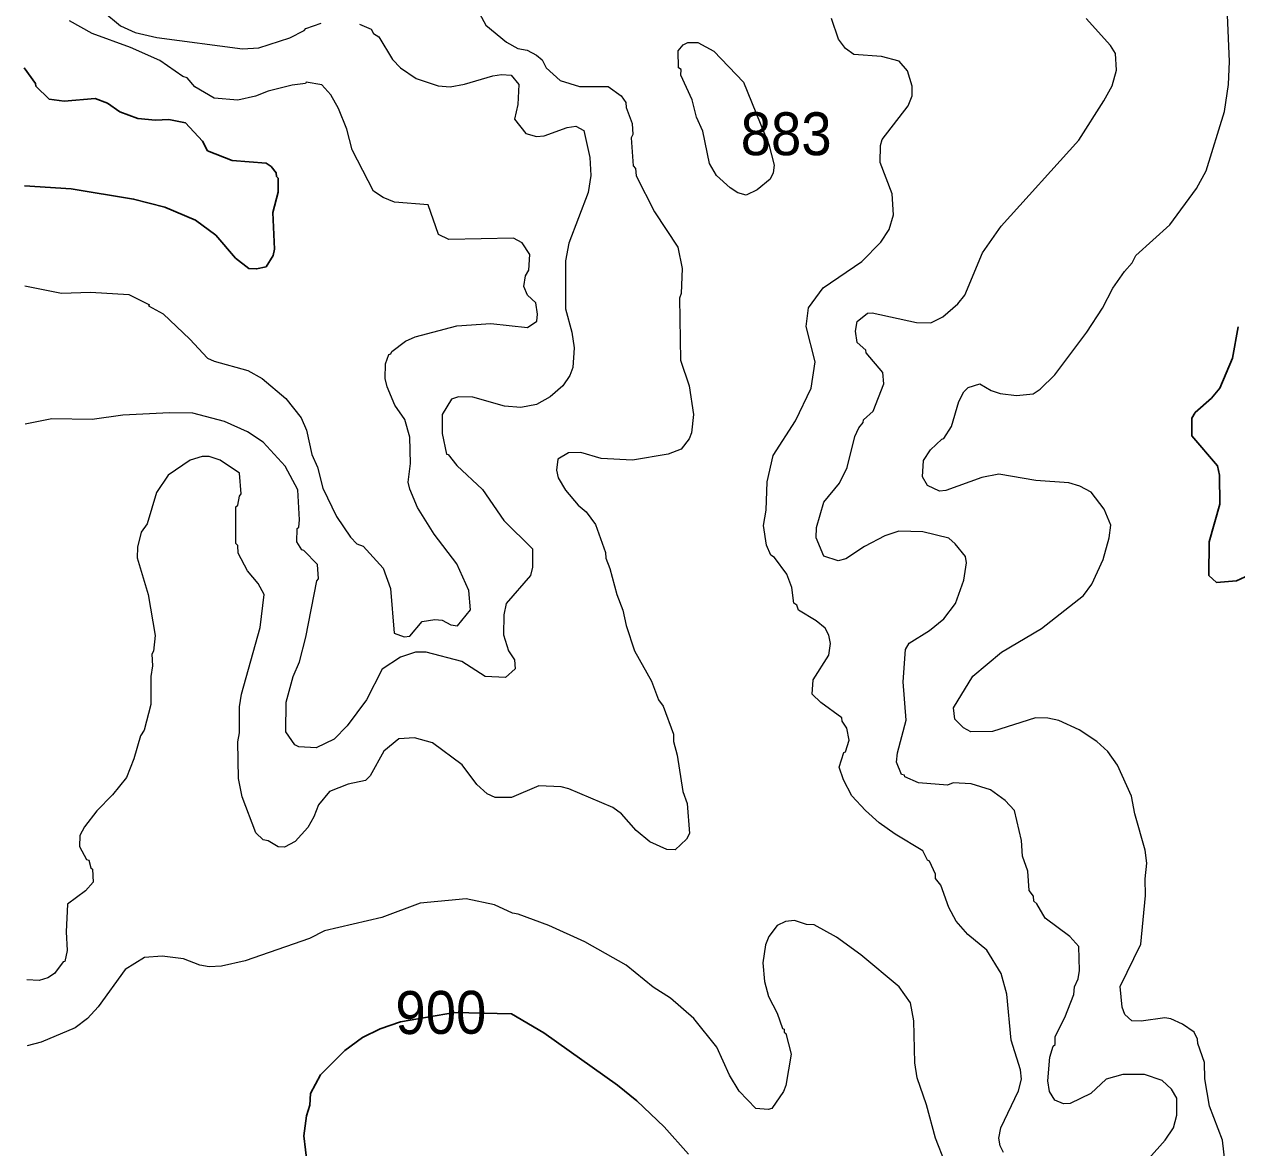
# Model space of a CAD drawing. Extents: x 447.8 to 473.9, y 7733.1 to 7760.8.
# Drawn here: x 447.782 to 450.044, y 7757.336 to 7759.431 of the extents above; entities that cross this region are included whole.
import ezdxf
from ezdxf.enums import TextEntityAlignment as Align

# ---------------------------------------------------------------- set-up
doc = ezdxf.new("R2010")
doc.units = 0
doc.header["$LTSCALE"] = 0.032
doc.layers.add('1', color=7, linetype='Continuous', lineweight=25)
doc.layers.add('2', color=7, linetype='Continuous', lineweight=13)
doc.layers.add('21', color=7, linetype='Continuous')
doc.layers.add('61', color=7, linetype='Continuous')

msp = doc.modelspace()

# ---------------------------------------------------------------- linework, layer by layer
at = {"layer": '1'}
for points in [[(447.782, 7759.3494), (447.803, 7759.3199), (447.8038, 7759.3149), (447.8287, 7759.2906), (447.8563, 7759.2874), (447.9144, 7759.2921), (447.9373, 7759.2834), (447.9603, 7759.267), (447.9939, 7759.2546), (448.0266, 7759.2515), (448.0519, 7759.2529), (448.0826, 7759.2467), (448.1147, 7759.2127), (448.1241, 7759.1947), (448.1697, 7759.1767), (448.2333, 7759.1713), (448.2427, 7759.1651), (448.2521, 7759.1534), (448.2524, 7759.1467), (448.2555, 7759.1436), (448.2555, 7759.1172), (448.246, 7759.0793), (448.249, 7759.0111), (448.2463, 7758.9991), (448.2333, 7758.978), (448.2153, 7758.9742), (448.2008, 7758.9751), (448.1764, 7758.9946), (448.1391, 7759.0375), (448.1016, 7759.0653), (448.0443, 7759.0893), (447.9859, 7759.1047), (447.8695, 7759.1239), (447.7827, 7759.1295)], [(450.0464, 7758.8662), (450.0358, 7758.808), (450.0125, 7758.7518), (449.9966, 7758.7336), (449.9664, 7758.7065), (449.9599, 7758.6958), (449.96, 7758.6629), (450.0078, 7758.6072), (450.0118, 7758.59), (450.0126, 7758.5356), (449.9926, 7758.4654), (449.9918, 7758.4028), (450.0063, 7758.3898), (450.0434, 7758.393), (450.1004, 7758.4185)], [(448.3101, 7757.3055), (448.3037, 7757.3576), (448.3083, 7757.3949), (448.3148, 7757.415), (448.3159, 7757.4366), (448.3344, 7757.4712), (448.38, 7757.5169), (448.4131, 7757.5413), (448.4459, 7757.557), (448.484, 7757.5702), (448.5844, 7757.588), (448.6912, 7757.5851), (448.7512, 7757.5501), (448.8886, 7757.4521), (448.9248, 7757.4229), (448.9759, 7757.3743), (449.0215, 7757.3236)]]:
    msp.add_lwpolyline(points, dxfattribs=at)
at = {"layer": '2'}
for points in [[(447.9285, 7759.4547), (447.9616, 7759.4276), (447.9887, 7759.4151), (448.0295, 7759.4057), (448.1893, 7759.3845), (448.2199, 7759.3868), (448.2777, 7759.4051), (448.3045, 7759.4191), (448.3072, 7759.4229), (448.3357, 7759.4325)], [(448.6315, 7759.4509), (448.6429, 7759.4288), (448.6816, 7759.3972), (448.7031, 7759.3855), (448.7201, 7759.3822), (448.7374, 7759.3732), (448.748, 7759.364), (448.7556, 7759.3492), (448.782, 7759.3257), (448.8178, 7759.3145), (448.8712, 7759.3146)], [(449.314, 7758.0741), (449.3207, 7758.0956), (449.3167, 7758.1177), (449.3077, 7758.1308), (449.307, 7758.1372), (449.2682, 7758.1658), (449.2517, 7758.1814), (449.2539, 7758.2081), (449.2833, 7758.2541), (449.2864, 7758.2761), (449.2832, 7758.2915), (449.2763, 7758.3042), (449.2595, 7758.3182), (449.2267, 7758.3382), (449.2231, 7758.3476), (449.218, 7758.3513), (449.2142, 7758.38), (449.2049, 7758.4051), (449.1817, 7758.4363), (449.1747, 7758.4403), (449.1666, 7758.459), (449.1613, 7758.4957), (449.1661, 7758.5243), (449.1679, 7758.5775), (449.1789, 7758.6263), (449.2208, 7758.6913), (449.2503, 7758.7519), (449.2576, 7758.8011), (449.2407, 7758.8671), (449.245, 7758.9015), (449.2725, 7758.9393), (449.3446, 7758.9882), (449.3799, 7759.0243), (449.3955, 7759.0476), (449.4034, 7759.0755), (449.4009, 7759.1145), (449.3786, 7759.1728), (449.3795, 7759.2047), (449.3825, 7759.2156), (449.431, 7759.2785), (449.4385, 7759.2972), (449.4387, 7759.315), (449.4296, 7759.344), (449.4143, 7759.362), (449.3813, 7759.3707), (449.3295, 7759.3742), (449.3138, 7759.3851), (449.3009, 7759.4029), (449.288, 7759.4413)], [(449.3553, 7758.8918), (449.364, 7758.8923), (449.4464, 7758.8747), (449.4731, 7758.8739), (449.4954, 7758.8847), (449.5238, 7758.9093), (449.5364, 7758.9252), (449.5697, 7759.0043), (449.6044, 7759.054), (449.7491, 7759.2146), (449.7963, 7759.2877), (449.8113, 7759.3159), (449.8194, 7759.3452), (449.8176, 7759.3759), (449.8085, 7759.3907), (449.7628, 7759.4411)], [(449.8214, 7758.0491), (449.8036, 7758.0744), (449.7828, 7758.0928), (449.75, 7758.1146), (449.7119, 7758.1321), (449.6916, 7758.1364), (449.6688, 7758.137), (449.5883, 7758.1117), (449.5482, 7758.1112), (449.5342, 7758.1185), (449.5183, 7758.1346), (449.5158, 7758.1561), (449.5516, 7758.2147), (449.6052, 7758.2594), (449.6797, 7758.3035), (449.7582, 7758.3654), (449.7739, 7758.3867), (449.7949, 7758.4324), (449.8058, 7758.4731), (449.8089, 7758.4968), (449.7965, 7758.5266), (449.7721, 7758.5579), (449.7515, 7758.5693), (449.7307, 7758.5756), (449.6689, 7758.5797), (449.5999, 7758.5916), (449.5684, 7758.5854), (449.5014, 7758.5612), (449.4896, 7758.5597), (449.4671, 7758.5706), (449.4579, 7758.5865), (449.4597, 7758.6171), (449.4727, 7758.6368), (449.4935, 7758.6569), (449.4977, 7758.658), (449.5118, 7758.6805), (449.5253, 7758.7272), (449.5349, 7758.7452), (449.5429, 7758.7534), (449.5645, 7758.7598), (449.586, 7758.7476), (449.6024, 7758.7419), (449.6331, 7758.7384), (449.6639, 7758.7417), (449.6775, 7758.7504), (449.7048, 7758.7767), (449.7643, 7758.8564), (449.7937, 7758.901), (449.8129, 7758.9384), (449.8344, 7758.9697), (449.849, 7758.9856), (449.8559, 7758.9992), (449.9189, 7759.0567), (449.9687, 7759.1242), (449.9868, 7759.1573), (450.0213, 7759.2676), (450.0287, 7759.3183), (450.0302, 7759.3611), (450.027, 7759.4477)], [(447.7832, 7758.9426), (447.8512, 7758.9293), (447.9056, 7758.9307), (447.9769, 7758.9266), (448.0154, 7758.9072), (448.0139, 7758.9058), (448.041, 7758.8904), (448.0911, 7758.8434), (448.1238, 7758.8082), (448.1365, 7758.8021), (448.1994, 7758.7848), (448.2256, 7758.77), (448.2697, 7758.733), (448.2984, 7758.6968), (448.3088, 7758.6739), (448.3185, 7758.6281), (448.3292, 7758.6044), (448.3391, 7758.5657), (448.3647, 7758.5128), (448.3907, 7758.4739), (448.4026, 7758.4614), (448.4143, 7758.4575), (448.4513, 7758.4166), (448.4655, 7758.3784), (448.4721, 7758.2951), (448.4905, 7758.288), (448.5011, 7758.2893), (448.5243, 7758.3166), (448.5477, 7758.3206), (448.5614, 7758.3191), (448.5779, 7758.3109), (448.5903, 7758.3088), (448.6146, 7758.3388), (448.6114, 7758.3749), (448.5892, 7758.4246), (448.5466, 7758.4799), (448.5158, 7758.5297), (448.5011, 7758.5638), (448.4985, 7758.5768), (448.5024, 7758.6118), (448.5016, 7758.6606), (448.4923, 7758.6936), (448.4734, 7758.7202), (448.4589, 7758.7542), (448.4555, 7758.7698), (448.4558, 7758.7972), (448.4623, 7758.8149), (448.4656, 7758.8157), (448.4676, 7758.8204), (448.4934, 7758.8397), (448.511, 7758.8479), (448.5891, 7758.8682), (448.6524, 7758.8723), (448.721, 7758.865), (448.7382, 7758.877), (448.7397, 7758.8898), (448.7366, 7758.9112), (448.7209, 7758.9254), (448.714, 7758.9413), (448.7173, 7758.9616), (448.7236, 7758.972), (448.7249, 7759.0015), (448.7108, 7759.0229), (448.6948, 7759.0317), (448.574, 7759.0294), (448.5551, 7759.0388), (448.5354, 7759.094), (448.4726, 7759.0989), (448.4513, 7759.1077), (448.4334, 7759.1194), (448.394, 7759.1967), (448.3837, 7759.2348), (448.3682, 7759.2737), (448.3537, 7759.2992), (448.337, 7759.3179), (448.308, 7759.3227), (448.3065, 7759.3203), (448.2816, 7759.3171), (448.237, 7759.306), (448.2135, 7759.2962), (448.1806, 7759.2891), (448.136, 7759.2929), (448.1003, 7759.3136), (448.086, 7759.3308), (448.0781, 7759.3333), (448.0348, 7759.3629), (447.9801, 7759.3875), (447.9084, 7759.4131), (447.8666, 7759.4369)], [(448.4075, 7759.4309), (448.4289, 7759.4214), (448.4334, 7759.4136), (448.4432, 7759.4073), (448.4691, 7759.3648), (448.4841, 7759.3491), (448.5133, 7759.3293), (448.5539, 7759.3156), (448.5765, 7759.3139), (448.6031, 7759.3189), (448.656, 7759.3347), (448.6723, 7759.3371), (448.6906, 7759.3354), (448.7044, 7759.3183), (448.703, 7759.2807), (448.6966, 7759.2535), (448.7178, 7759.2271), (448.7379, 7759.221)], [(448.8712, 7759.3146), (448.8958, 7759.2973), (448.904, 7759.2846), (448.9048, 7759.2754), (448.916, 7759.2457), (448.9176, 7759.225)], [(448.7379, 7759.221), (448.7522, 7759.2225), (448.7951, 7759.2383), (448.811, 7759.2408), (448.8262, 7759.2327), (448.8373, 7759.1824)], [(448.9176, 7759.225), (448.9145, 7759.219), (448.9177, 7759.1667), (448.9223, 7759.1614), (448.9234, 7759.1477), (448.9578, 7759.0807), (449.001, 7759.0152), (449.0091, 7758.9754), (449.0076, 7758.9284), (449.0043, 7758.92), (449.0065, 7758.8044), (449.0227, 7758.7561), (449.0306, 7758.7029), (449.0266, 7758.6687), (449.0226, 7758.6576), (449.0077, 7758.6385), (448.9834, 7758.6287), (448.9167, 7758.6174), (448.8583, 7758.6206), (448.8201, 7758.6317), (448.7971, 7758.6315), (448.7777, 7758.6193), (448.7749, 7758.5991), (448.7783, 7758.585), (448.7918, 7758.5617), (448.8152, 7758.534), (448.8302, 7758.5211), (448.8474, 7758.498), (448.8663, 7758.4457), (448.8667, 7758.4351), (448.8747, 7758.4158), (448.8872, 7758.3669), (448.8984, 7758.3383), (448.9049, 7758.3092), (448.9206, 7758.2621), (448.9522, 7758.2053), (448.9655, 7758.1707), (448.9737, 7758.1588), (448.9929, 7758.1067), (448.9931, 7758.0931), (449.0002, 7758.0674), (449.0107, 7757.9998), (449.0186, 7757.9773), (449.0233, 7757.9215), (449.0177, 7757.9111), (448.9963, 7757.8912), (448.9805, 7757.8918), (448.9491, 7757.906), (448.9238, 7757.9274), (448.8962, 7757.9583), (448.8801, 7757.9698), (448.7977, 7758.0051), (448.7836, 7758.0088), (448.742, 7758.0106), (448.691, 7757.9887), (448.6603, 7757.9885), (448.6454, 7757.9957), (448.6263, 7758.0126), (448.5988, 7758.0495), (448.5435, 7758.0909), (448.5101, 7758.1002), (448.4811, 7758.0978), (448.4526, 7758.0751), (448.4271, 7758.029), (448.4189, 7758.0202), (448.3864, 7758.0133), (448.3512, 7758), (448.3307, 7757.9749), (448.3224, 7757.9526), (448.311, 7757.933), (448.2871, 7757.9067), (448.2672, 7757.8959), (448.2556, 7757.8967), (448.2373, 7757.9077), (448.2276, 7757.9094), (448.2141, 7757.9229), (448.1883, 7757.9901), (448.1819, 7758.0239), (448.1803, 7758.0924), (448.1835, 7758.1093), (448.1833, 7758.1577), (448.1875, 7758.1816), (448.222, 7758.3054), (448.2298, 7758.3674), (448.2186, 7758.388), (448.1982, 7758.4111), (448.181, 7758.4445), (448.1802, 7758.4583), (448.177, 7758.4621), (448.177, 7758.5304), (448.1802, 7758.5335), (448.1834, 7758.5508), (448.1866, 7758.5551), (448.1834, 7758.5937), (448.1478, 7758.6175)], [(448.8373, 7759.1824), (448.839, 7759.1487), (448.834, 7759.1168), (448.7977, 7759.0221), (448.7919, 7758.9896), (448.7918, 7758.9002), (448.8038, 7758.8561), (448.8078, 7758.8273), (448.8054, 7758.7905), (448.7998, 7758.7759), (448.7867, 7758.7565), (448.7631, 7758.7356), (448.7374, 7758.7213), (448.7084, 7758.716), (448.6779, 7758.7183), (448.6186, 7758.735), (448.5922, 7758.7359), (448.5791, 7758.7314), (448.5618, 7758.7028), (448.5619, 7758.6673), (448.5696, 7758.6289), (448.5727, 7758.6284), (448.589, 7758.6076), (448.637, 7758.5628), (448.6769, 7758.5053), (448.73, 7758.4523), (448.73, 7758.4183), (448.7267, 7758.4025), (448.6809, 7758.3502), (448.6768, 7758.329), (448.6758, 7758.2921), (448.6857, 7758.262), (448.6963, 7758.2452), (448.6979, 7758.2288), (448.6796, 7758.2122), (448.642, 7758.2142), (448.5986, 7758.2421), (448.5318, 7758.2599), (448.5121, 7758.2598), (448.4842, 7758.2505), (448.4499, 7758.2278), (448.4204, 7758.1706), (448.3845, 7758.1224), (448.3603, 7758.0976), (448.3265, 7758.0811), (448.2942, 7758.0829), (448.2865, 7758.087), (448.27, 7758.111), (448.2707, 7758.1665), (448.2839, 7758.2141), (448.2955, 7758.2418), (448.3073, 7758.2875), (448.3277, 7758.3925), (448.3308, 7758.3964), (448.3293, 7758.4233), (448.3038, 7758.4495), (448.3, 7758.4503), (448.2904, 7758.4652), (448.2909, 7758.4904), (448.294, 7758.4926), (448.2957, 7758.5067), (448.2923, 7758.5624), (448.2689, 7758.6063), (448.2277, 7758.6514), (448.1982, 7758.6708), (448.1554, 7758.6897), (448.0968, 7758.7054), (448.0528, 7758.7062), (447.9662, 7758.7014), (447.9084, 7758.6935), (447.8336, 7758.695), (447.784, 7758.6849)], [(449.3524, 7758.8176), (449.3518, 7758.8226), (449.3361, 7758.8373), (449.3329, 7758.8585), (449.336, 7758.8765), (449.3553, 7758.8918)], [(449.8801, 7757.3153), (449.9102, 7757.3495), (449.9258, 7757.3726), (449.9325, 7757.3961), (449.9322, 7757.428), (449.9224, 7757.445), (449.9046, 7757.4609), (449.872, 7757.4719), (449.8315, 7757.4718), (449.8006, 7757.4631), (449.7715, 7757.4369), (449.7332, 7757.4178), (449.7206, 7757.4175), (449.7045, 7757.4242), (449.6944, 7757.4406), (449.6913, 7757.4601), (449.6951, 7757.5044), (449.7016, 7757.5252), (449.705, 7757.5281), (449.7052, 7757.5432), (449.7231, 7757.5781), (449.7399, 7757.6214), (449.7416, 7757.6358), (449.748, 7757.6506), (449.7504, 7757.666), (449.7495, 7757.7107), (449.7323, 7757.7297), (449.6865, 7757.7636), (449.6709, 7757.7902), (449.6652, 7757.7951), (449.6645, 7757.8047), (449.6566, 7757.8151), (449.6542, 7757.8514), (449.644, 7757.8795), (449.6422, 7757.9087), (449.6294, 7757.9645), (449.6121, 7757.983), (449.5843, 7758.0027), (449.5485, 7758.0144), (449.5148, 7758.0162), (449.5044, 7758.0114), (449.4501, 7758.0158), (449.4246, 7758.0272), (449.424, 7758.0304), (449.4186, 7758.0316), (449.4091, 7758.0547), (449.4109, 7758.072), (449.4274, 7758.1331), (449.4219, 7758.2046), (449.4259, 7758.2646), (449.433, 7758.2764), (449.471, 7758.3), (449.4977, 7758.3221), (449.5192, 7758.3505), (449.5348, 7758.3941), (449.5396, 7758.4262), (449.538, 7758.4381), (449.5188, 7758.4618), (449.5067, 7758.4721), (449.4583, 7758.4842), (449.4134, 7758.4855), (449.3876, 7758.4764), (449.3495, 7758.4565), (449.3149, 7758.4336), (449.3005, 7758.4298), (449.2735, 7758.4387), (449.2592, 7758.4731), (449.2601, 7758.492), (449.2736, 7758.5392), (449.3028, 7758.5747), (449.3172, 7758.6041), (449.3318, 7758.662), (449.3392, 7758.6782), (449.3472, 7758.6879), (449.3477, 7758.6929), (449.3658, 7758.709), (449.3857, 7758.7603), (449.3839, 7758.7815), (449.3524, 7758.8176)], [(448.1478, 7758.6175), (448.1269, 7758.6243), (448.1137, 7758.6244), (448.0914, 7758.6178), (448.0506, 7758.59), (448.0286, 7758.5577)], [(448.0286, 7758.5577), (448.0115, 7758.4992), (448, 7758.4835), (447.9935, 7758.4557), (447.9927, 7758.4358), (448.0134, 7758.3672), (448.0262, 7758.2909), (448.023, 7758.2617), (448.0198, 7758.2558), (448.0215, 7758.2344), (448.0183, 7758.214), (448.0182, 7758.1621), (448.0055, 7758.1142), (447.9988, 7758.1036), (447.9866, 7758.0605), (447.9727, 7758.026), (447.9466, 7757.9934), (447.9173, 7757.9635), (447.8947, 7757.9341), (447.8859, 7757.9177), (447.8853, 7757.897), (447.8982, 7757.8728), (447.9026, 7757.8717), (447.9061, 7757.8577), (447.9092, 7757.8547), (447.9108, 7757.8305), (447.896, 7757.8147), (447.8627, 7757.7897), (447.8604, 7757.7383), (447.8619, 7757.7036), (447.8579, 7757.683), (447.8549, 7757.6825), (447.8382, 7757.6605), (447.8257, 7757.6522), (447.8098, 7757.6474), (447.7871, 7757.6484)], [(449.3511, 7757.9643), (449.3261, 7757.9915), (449.3101, 7758.0216), (449.3025, 7758.0453), (449.311, 7758.0725), (449.314, 7758.0741)], [(449.8732, 7757.8368), (449.8764, 7757.866), (449.8731, 7757.8907), (449.854, 7757.9584), (449.8478, 7757.9909), (449.8214, 7758.0491)], [(449.6087, 7757.3268), (449.6024, 7757.3392), (449.5999, 7757.3531), (449.6036, 7757.3724), (449.6371, 7757.4415), (449.6423, 7757.4637), (449.6406, 7757.4806), (449.623, 7757.5361), (449.615, 7757.6221), (449.6045, 7757.6605), (449.5779, 7757.7038), (449.5426, 7757.7331), (449.5206, 7757.7578), (449.507, 7757.7833), (449.4917, 7757.8254), (449.482, 7757.8377), (449.4819, 7757.8458), (449.4711, 7757.8701), (449.4673, 7757.8716), (449.4584, 7757.8895), (449.4068, 7757.9202), (449.3772, 7757.9413), (449.3511, 7757.9643)], [(450.0256, 7757.2788), (450.0177, 7757.3497), (449.9934, 7757.4131), (449.9846, 7757.464), (449.9836, 7757.4942), (449.9711, 7757.5297), (449.9709, 7757.538), (449.9644, 7757.5512), (449.943, 7757.566), (449.9209, 7757.5761), (449.91, 7757.5776), (449.8658, 7757.5713), (449.848, 7757.5723), (449.8355, 7757.584), (449.83, 7757.5974), (449.8268, 7757.636), (449.8652, 7757.715), (449.8739, 7757.8061), (449.8732, 7757.8368)], [(449.4998, 7757.3073), (449.4817, 7757.3531), (449.4649, 7757.4156), (449.4476, 7757.4659), (449.4435, 7757.494), (449.4418, 7757.572), (449.4353, 7757.6056), (449.4144, 7757.6355), (449.3428, 7757.6952), (449.297, 7757.7279), (449.2557, 7757.7509), (449.2412, 7757.7518), (449.2189, 7757.7595), (449.202, 7757.7572), (449.1864, 7757.7501), (449.1708, 7757.7297), (449.1647, 7757.7138), (449.1598, 7757.6806), (449.1629, 7757.6458), (449.1707, 7757.6176), (449.1869, 7757.5864), (449.1967, 7757.558), (449.1997, 7757.5566), (449.1999, 7757.5508), (449.203, 7757.5487), (449.2126, 7757.5102), (449.203, 7757.4519), (449.1984, 7757.4405), (449.1769, 7757.409), (449.1696, 7757.407), (449.1466, 7757.4086), (449.1156, 7757.4412), (449.0974, 7757.4708), (449.0741, 7757.5228), (449.0312, 7757.5763), (448.9877, 7757.6142), (448.9554, 7757.6348), (448.9051, 7757.676), (448.8278, 7757.7195), (448.7605, 7757.75), (448.7035, 7757.7714), (448.6926, 7757.7727), (448.6592, 7757.7885), (448.6066, 7757.7996), (448.5203, 7757.7917), (448.449, 7757.7649), (448.3422, 7757.7403), (448.3142, 7757.7257), (448.194, 7757.684), (448.15, 7757.6739), (448.1267, 7757.6731), (448.1096, 7757.6759), (448.0789, 7757.6875), (448.0391, 7757.693), (448.0061, 7757.69), (447.9704, 7757.6676), (447.9201, 7757.5982), (447.9001, 7757.5765), (447.8772, 7757.5593), (447.8136, 7757.5322), (447.7875, 7757.5255)]]:
    msp.add_lwpolyline(points, dxfattribs=at)
msp.add_lwpolyline([(449.0987, 7759.1257), (449.0734, 7759.1485), (449.0604, 7759.1708), (449.048, 7759.2314), (449.0362, 7759.2572), (449.028, 7759.2896), (449.0066, 7759.3359), (449.0073, 7759.3464), (449.0028, 7759.3493), (449.0019, 7759.3809), (449.0113, 7759.392), (449.0198, 7759.3964), (449.0383, 7759.3964), (449.0686, 7759.3802), (449.1236, 7759.3227), (449.1709, 7759.2063), (449.1812, 7759.1679), (449.179, 7759.1538), (449.1734, 7759.1416), (449.1496, 7759.122), (449.1288, 7759.112), (449.1135, 7759.1165)], close=True, dxfattribs=at)

# ---------------------------------------------------------------- texts
at = {"layer": '21', "width": 0.95}
msp.add_text('883', height=0.08, dxfattribs=at).set_placement((449.1186, 7759.1864))
at = {"layer": '61', "width": 0.95}
msp.add_text('900', height=0.08, rotation=0.257, dxfattribs=at).set_placement((448.5594, 7757.5479), align=Align.CENTER)

doc.saveas('drawing.dxf')
